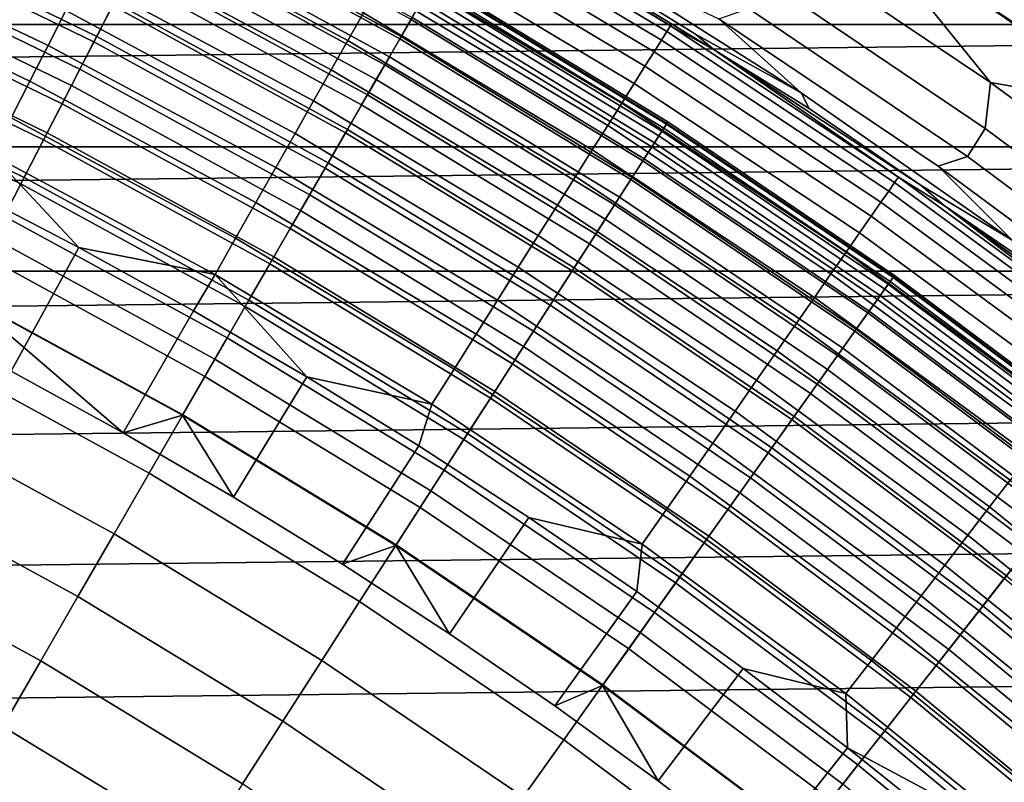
# Model space of a CAD drawing. Header units: metres. Extents: x -109 to 109, y -342 to 66.
# Tile 416 of 512: x 8.99 to 12.58, y 15.26 to 18.04. Entities that reach past the tile are written whole.
import ezdxf

# ---------------------------------------------------------------- set-up
doc = ezdxf.new("R2010")
doc.units = ezdxf.units.M
doc.layers.add('solid_K_24_62_16_000B91', color=7, linetype='CONTINUOUS')

msp = doc.modelspace()

# ---------------------------------------------------------------- linework, layer by layer
at = {"layer": 'solid_K_24_62_16_000B91'}
for points in [[(8.460766, 18.526493, -65.159439), (9.332708, 18.10293, -65.159439), (9.258108, 17.958225, -65.394363), (8.393135, 18.378403, -65.394363)], [(8.402649, 18.399235, -31.420704), (9.268603, 17.978582, -31.420704), (9.326499, 18.090883, -31.527544), (8.455136, 18.514166, -31.527544)], [(9.383813, 18.524004, -30.493958), (10.241761, 18.063803, -30.493958), (10.185067, 17.96381, -30.595985), (9.331868, 18.421463, -30.595985)], [(9.549137, 18.522741, -64.122269), (10.419668, 18.047396, -64.122269), (10.374697, 17.969501, -64.393578), (9.507922, 18.442797, -64.393578)], [(9.51212, 18.450939, -32.047379), (10.379277, 17.977434, -32.047379), (10.415641, 18.040419, -32.196003), (9.545445, 18.515581, -32.196003)], [(10.50614, 18.5301, -29.41346), (11.36314, 18.017286, -29.41346), (11.34995, 17.996372, -29.565153), (10.493944, 18.508591, -29.565153)], [(10.50614, 18.5301, -29.41346), (10.656407, 18.457493, -29.262819), (11.36314, 18.017286, -29.41346)], [(8.298045, 18.482014, -30.8384), (9.155219, 18.07275, -30.8384), (9.090829, 17.945642, -30.896017), (8.239684, 18.352026, -30.896017)], [(10.475411, 18.475903, -29.714186), (11.329906, 17.964588, -29.714186), (11.303151, 17.922169, -29.859468), (10.450675, 18.432274, -29.859468)], [(10.493944, 18.508591, -29.565153), (11.34995, 17.996372, -29.565153), (11.329906, 17.964588, -29.714186), (10.475411, 18.475903, -29.714186)], [(18.951792, 18.457472, 84.926178), (-18.951799, 18.457464, 84.926178), (-19.368544, 18.021236, 84.926178)], [(19.368538, 18.021244, 84.926178), (18.951792, 18.457472, 84.926178), (-19.368544, 18.021236, 84.926178)], [(9.507922, 18.442797, -64.393578), (10.374697, 17.969501, -64.393578), (10.320153, 17.875029, -64.657761), (9.457935, 18.345835, -64.657761)], [(9.473279, 18.375597, -31.905273), (10.336895, 17.904028, -31.905273), (10.379277, 17.977434, -32.047379), (9.51212, 18.450939, -32.047379)], [(11.032423, 18.247738, -28.956398), (11.454071, 17.986067, -28.956398), (11.522578, 17.929537, -29.262819), (10.656407, 18.457493, -29.262819)], [(11.36314, 18.017286, -29.41346), (10.656407, 18.457493, -29.262819), (11.522578, 17.929537, -29.262819)], [(9.331868, 18.421463, -30.595985), (10.185067, 17.96381, -30.595985), (10.124287, 17.856609, -30.687834), (9.276179, 18.311531, -30.687834)], [(10.450675, 18.432274, -29.859468), (11.303151, 17.922169, -29.859468), (11.269883, 17.869419, -29.999943), (10.419916, 18.378023, -29.999943)], [(8.393135, 18.378403, -65.394363), (9.258108, 17.958225, -65.394363), (9.176011, 17.798979, -65.617065), (8.318708, 18.215431, -65.617065)], [(8.346673, 18.276665, -31.324673), (9.206859, 17.858814, -31.324673), (9.268603, 17.978582, -31.420704), (8.402649, 18.399235, -31.420704)], [(9.429189, 18.290073, -31.770662), (10.288785, 17.820698, -31.770662), (10.336895, 17.904028, -31.905273), (9.473279, 18.375597, -31.905273)], [(10.419916, 18.378023, -29.999943), (11.269883, 17.869419, -29.999943), (11.230344, 17.806725, -30.134586), (10.383359, 18.313545, -30.134586)], [(8.239684, 18.352026, -30.896017), (9.090829, 17.945642, -30.896017), (9.024452, 17.814613, -30.941269), (8.179523, 18.218029, -30.941269)], [(9.457935, 18.345835, -64.657761), (10.320153, 17.875029, -64.657761), (10.256315, 17.76446, -64.913483), (9.399431, 18.232353, -64.913483)], [(11.715409, 18.357683, -26.524464), (12.531516, 17.81057, -26.524464), (12.511647, 17.641932, -26.999956), (11.707415, 18.185585, -26.999956)], [(12.141491, 18.292095, -26.058783), (12.531516, 17.81057, -26.524464), (11.715409, 18.357683, -26.524464)], [(9.276179, 18.311531, -30.687834), (10.124287, 17.856609, -30.687834), (10.059863, 17.742985, -30.768835), (9.217153, 18.195011, -30.768835)], [(10.383359, 18.313545, -30.134586), (11.230344, 17.806725, -30.134586), (11.184821, 17.734545, -30.262415), (10.341269, 18.239311, -30.262415)], [(8.287592, 18.147295, -31.240108), (9.141687, 17.732399, -31.240108), (9.206859, 17.858814, -31.324673), (8.346673, 18.276665, -31.324673)], [(9.38015, 18.194952, -31.644464), (10.235276, 17.728018, -31.644464), (10.288785, 17.820698, -31.770662), (9.429189, 18.290073, -31.770662)], [(11.047548, 18.275393, -28.468019), (11.840059, 17.772205, -28.468019), (11.454071, 17.986067, -28.956398), (11.032423, 18.247738, -28.956398)], [(11.539162, 18.042183, -27.97349), (11.840059, 17.772205, -28.468019), (11.047548, 18.275393, -28.468019)], [(12.72658, 18.141077, -25.604593), (12.935465, 17.739513, -26.058783), (12.531516, 17.81057, -26.524464), (12.141491, 18.292095, -26.058783)], [(9.399431, 18.232353, -64.913483), (10.256315, 17.76446, -64.913483), (10.18351, 17.638357, -65.159439), (9.332708, 18.10293, -65.159439)], [(10.341269, 18.239311, -30.262415), (11.184821, 17.734545, -30.262415), (11.133647, 17.653404, -30.382496), (10.293955, 18.155861, -30.382496)], [(8.179523, 18.218029, -30.941269), (9.024452, 17.814613, -30.941269), (8.956573, 17.680616, -30.973827), (8.117999, 18.080999, -30.973827)], [(8.318708, 18.215431, -65.617065), (9.176011, 17.798979, -65.617065), (9.086836, 17.626003, -65.826408), (8.237864, 18.038408, -65.826408)], [(9.217153, 18.195011, -30.768835), (10.059863, 17.742985, -30.768835), (9.992267, 17.623762, -30.8384), (9.155219, 18.07275, -30.8384)], [(9.326499, 18.090883, -31.527544), (10.176734, 17.626619, -31.527544), (10.235276, 17.728018, -31.644464), (9.38015, 18.194952, -31.644464)], [(12.597239, 18.040689, 34.440392), (12.331168, 18.219284, 34.5), (12.581712, 18.047174, 37.75), (12.761252, 17.920671, 34.5)], [(10.293955, 18.155861, -30.382496), (11.133647, 17.653404, -30.382496), (11.077195, 17.563894, -30.493958), (10.241761, 18.063803, -30.493958)], [(10.469359, 18.133463, -32.508709), (11.320327, 17.614771, -32.508709), (11.338696, 17.643354, -32.670647), (10.486348, 18.162888, -32.670647)], [(10.495106, 18.178057, -63.279659), (11.348166, 17.658091, -63.279659), (11.331861, 17.632719, -63.563889), (10.480027, 18.151939, -63.563889)], [(10.486348, 18.162888, -32.670647), (11.338696, 17.643354, -32.670647), (11.349764, 17.660578, -32.834843), (10.496585, 18.180618, -32.834843)], [(11.348166, 17.658091, -63.279659), (10.495106, 18.178057, -63.279659), (10.5, 18.186533, -63), (11.353456, 17.666325, -63)], [(10.496585, 18.180618, -32.834843), (11.349764, 17.660578, -32.834843), (11.353458, 17.666323, -33), (10.500002, 18.186533, -33)], [(10.500002, 18.186533, -33), (11.353458, 17.666323, -33), (11.353456, 17.666325, -63), (10.5, 18.186533, -63)], [(11.707415, 18.185585, -26.999956), (12.511647, 17.641932, -26.999956), (12.447381, 17.539904, -27.483545), (11.64814, 18.080553, -27.483545)], [(8.225808, 18.012007, -31.167591), (9.073537, 17.600206, -31.167591), (9.141687, 17.732399, -31.240108), (8.287592, 18.147295, -31.240108)], [(10.445737, 18.092546, -32.350132), (11.294784, 17.575026, -32.350132), (11.320327, 17.614771, -32.508709), (10.469359, 18.133463, -32.508709)], [(10.480027, 18.151939, -63.563889), (11.331861, 17.632719, -63.563889), (11.304625, 17.59034, -63.845238), (10.454839, 18.108311, -63.845238)], [(9.332708, 18.10293, -65.159439), (10.18351, 17.638357, -65.159439), (10.102109, 17.497366, -65.394363), (9.258108, 17.958225, -65.394363)], [(9.268603, 17.978582, -31.420704), (10.11356, 17.5172, -31.420704), (10.176734, 17.626619, -31.527544), (9.326499, 18.090883, -31.527544)], [(10.415641, 18.040419, -32.196003), (11.26224, 17.524389, -32.196003), (11.294784, 17.575026, -32.350132), (10.445737, 18.092546, -32.350132)], [(10.454839, 18.108311, -63.845238), (11.304625, 17.59034, -63.845238), (11.266596, 17.531166, -64.122269), (10.419668, 18.047396, -64.122269)], [(12.447381, 17.539904, -27.483545), (12.340196, 17.504063, -27.97349), (11.539162, 18.042183, -27.97349), (11.64814, 18.080553, -27.483545)], [(9.155219, 18.07275, -30.8384), (9.992267, 17.623762, -30.8384), (9.92199, 17.499811, -30.896017), (9.090829, 17.945642, -30.896017)], [(10.241761, 18.063803, -30.493958), (11.077195, 17.563894, -30.493958), (11.015877, 17.466669, -30.595985), (10.185067, 17.96381, -30.595985)], [(10.419668, 18.047396, -64.122269), (11.266596, 17.531166, -64.122269), (11.217969, 17.4555, -64.393578), (10.374697, 17.969501, -64.393578)], [(19.368538, 18.021244, 84.926178), (-19.368544, 18.021236, 84.926178), (-19.775284, 17.575592, 84.926178)], [(19.775276, 17.5756, 84.926178), (19.368538, 18.021244, 84.926178), (-19.775284, 17.575592, 84.926178)], [(8.237864, 18.038408, -65.826408), (9.086836, 17.626003, -65.826408), (8.991039, 17.440182, -66.021317), (8.151018, 17.84824, -66.021317)], [(8.161746, 17.871731, -31.107615), (9.002872, 17.463137, -31.107615), (9.073537, 17.600206, -31.167591), (8.225808, 18.012007, -31.167591)], [(10.379277, 17.977434, -32.047379), (11.222921, 17.463207, -32.047379), (11.26224, 17.524389, -32.196003), (10.415641, 18.040419, -32.196003)], [(11.36314, 18.017286, -29.41346), (12.195162, 17.464867, -29.41346), (12.181006, 17.444595, -29.565153), (11.34995, 17.996372, -29.565153)], [(11.36314, 18.017286, -29.41346), (11.522578, 17.929537, -29.262819), (12.195162, 17.464867, -29.41346)], [(11.539162, 18.042183, -27.97349), (12.340196, 17.504063, -27.97349), (12.609691, 17.234674, -28.468019), (11.840059, 17.772205, -28.468019)], [(9.206859, 17.858814, -31.324673), (10.046186, 17.400505, -31.324673), (10.11356, 17.5172, -31.420704), (9.268603, 17.978582, -31.420704)], [(10.336895, 17.904028, -31.905273), (11.177094, 17.391899, -31.905273), (11.222921, 17.463207, -32.047379), (10.379277, 17.977434, -32.047379)], [(11.34995, 17.996372, -29.565153), (12.181006, 17.444595, -29.565153), (12.159493, 17.413786, -29.714186), (11.329906, 17.964588, -29.714186)], [(11.840059, 17.772205, -28.468019), (11.869515, 17.714653, -28.956398), (11.522578, 17.929537, -29.262819), (11.454071, 17.986067, -28.956398)], [(9.090829, 17.945642, -30.896017), (9.92199, 17.499811, -30.896017), (9.849545, 17.372036, -30.941269), (9.024452, 17.814613, -30.941269)], [(9.258108, 17.958225, -65.394363), (10.102109, 17.497366, -65.394363), (10.012527, 17.342207, -65.617065), (9.176011, 17.798979, -65.617065)], [(10.185067, 17.96381, -30.595985), (11.015877, 17.466669, -30.595985), (10.950139, 17.362434, -30.687834), (10.124287, 17.856609, -30.687834)], [(10.374697, 17.969501, -64.393578), (11.217969, 17.4555, -64.393578), (11.158992, 17.363729, -64.657761), (10.320153, 17.875029, -64.657761)], [(11.329906, 17.964588, -29.714186), (12.159493, 17.413786, -29.714186), (12.13078, 17.372665, -29.859468), (11.303151, 17.922169, -29.859468)], [(10.288785, 17.820698, -31.770662), (11.125074, 17.310953, -31.770662), (11.177094, 17.391899, -31.905273), (10.336895, 17.904028, -31.905273)], [(11.303151, 17.922169, -29.859468), (12.13078, 17.372665, -29.859468), (12.095077, 17.321533, -29.999943), (11.269883, 17.869419, -29.999943)], [(12.195162, 17.464867, -29.41346), (11.522578, 17.929537, -29.262819), (12.278532, 17.433645, -28.956398), (12.362646, 17.360964, -29.262819)], [(11.869515, 17.714653, -28.956398), (12.278532, 17.433645, -28.956398), (11.522578, 17.929537, -29.262819)], [(8.095843, 17.727423, -31.060593), (8.930178, 17.322128, -31.060593), (9.002872, 17.463137, -31.107615), (8.161746, 17.871731, -31.107615)], [(10.320153, 17.875029, -64.657761), (11.158992, 17.363729, -64.657761), (11.089965, 17.256323, -64.913483), (10.256315, 17.76446, -64.913483)], [(11.269883, 17.869419, -29.999943), (12.095077, 17.321533, -29.999943), (12.052642, 17.260763, -30.134586), (11.230344, 17.806725, -30.134586)], [(8.151018, 17.84824, -66.021317), (8.991039, 17.440182, -66.021317), (8.889109, 17.242464, -66.200798), (8.058611, 17.645895, -66.200798)], [(9.141687, 17.732399, -31.240108), (9.975075, 17.277336, -31.240108), (10.046186, 17.400505, -31.324673), (9.206859, 17.858814, -31.324673)], [(10.124287, 17.856609, -30.687834), (10.950139, 17.362434, -30.687834), (10.880461, 17.251953, -30.768835), (10.059863, 17.742985, -30.768835)], [(9.024452, 17.814613, -30.941269), (9.849545, 17.372036, -30.941269), (9.775459, 17.241369, -30.973827), (8.956573, 17.680616, -30.973827)], [(9.176011, 17.798979, -65.617065), (10.012527, 17.342207, -65.617065), (9.915223, 17.17367, -65.826408), (9.086836, 17.626003, -65.826408)], [(10.235276, 17.728018, -31.644464), (11.067216, 17.220924, -31.644464), (11.125074, 17.310953, -31.770662), (10.288785, 17.820698, -31.770662)], [(11.230344, 17.806725, -30.134586), (12.052642, 17.260763, -30.134586), (12.003786, 17.190796, -30.262415), (11.184821, 17.734545, -30.262415)], [(12.531516, 17.81057, -26.524464), (13.322115, 17.227205, -26.524464), (13.290674, 17.062737, -26.999956), (12.511647, 17.641932, -26.999956)], [(12.935465, 17.739513, -26.058783), (13.322115, 17.227205, -26.524464), (12.531516, 17.81057, -26.524464)], [(10.256315, 17.76446, -64.913483), (11.089965, 17.256323, -64.913483), (11.011242, 17.133827, -65.159439), (10.18351, 17.638357, -65.159439)], [(11.840059, 17.772205, -28.468019), (12.609691, 17.234674, -28.468019), (12.278532, 17.433645, -28.956398), (11.869515, 17.714653, -28.956398)], [(9.073537, 17.600206, -31.167591), (9.900711, 17.148535, -31.167591), (9.975075, 17.277336, -31.240108), (9.141687, 17.732399, -31.240108)], [(10.059863, 17.742985, -30.768835), (10.880461, 17.251953, -30.768835), (10.80735, 17.13603, -30.8384), (9.992267, 17.623762, -30.8384)], [(10.176734, 17.626619, -31.527544), (11.003916, 17.122427, -31.527544), (11.067216, 17.220924, -31.644464), (10.235276, 17.728018, -31.644464)], [(11.184821, 17.734545, -30.262415), (12.003786, 17.190796, -30.262415), (11.948865, 17.112143, -30.382496), (11.133647, 17.653404, -30.382496)], [(8.956573, 17.680616, -30.973827), (9.775459, 17.241369, -30.973827), (9.700274, 17.108763, -30.993452), (8.887687, 17.544632, -30.993452)], [(11.133647, 17.653404, -30.382496), (11.948865, 17.112143, -30.382496), (11.88828, 17.025377, -30.493958), (11.077195, 17.563894, -30.493958)], [(11.348166, 17.658091, -63.279659), (12.175517, 17.098122, -63.279659), (12.158025, 17.073557, -63.563889), (11.331861, 17.632719, -63.563889)], [(11.338696, 17.643354, -32.670647), (12.165357, 17.083853, -32.670647), (12.177233, 17.100531, -32.834843), (11.349764, 17.660578, -32.834843)], [(12.175517, 17.098122, -63.279659), (11.348166, 17.658091, -63.279659), (11.353456, 17.666325, -63), (12.181195, 17.106094, -63)], [(11.349764, 17.660578, -32.834843), (12.177233, 17.100531, -32.834843), (12.181196, 17.106094, -33), (11.353458, 17.666323, -33)], [(11.353458, 17.666323, -33), (12.181196, 17.106094, -33), (12.181195, 17.106094, -63), (11.353456, 17.666325, -63)], [(9.086836, 17.626003, -65.826408), (9.915223, 17.17367, -65.826408), (9.810693, 16.992619, -66.021317), (8.991039, 17.440182, -66.021317)], [(9.992267, 17.623762, -30.8384), (10.80735, 17.13603, -30.8384), (10.73134, 17.015511, -30.896017), (9.92199, 17.499811, -30.896017)], [(10.18351, 17.638357, -65.159439), (11.011242, 17.133827, -65.159439), (10.923224, 16.99687, -65.394363), (10.102109, 17.497366, -65.394363)], [(10.11356, 17.5172, -31.420704), (10.935607, 17.016136, -31.420704), (11.003916, 17.122427, -31.527544), (10.176734, 17.626619, -31.527544)], [(11.294784, 17.575026, -32.350132), (12.118243, 17.017693, -32.350132), (12.145649, 17.056177, -32.508709), (11.320327, 17.614771, -32.508709)], [(11.331861, 17.632719, -63.563889), (12.158025, 17.073557, -63.563889), (12.128802, 17.03252, -63.845238), (11.304625, 17.59034, -63.845238)], [(11.320327, 17.614771, -32.508709), (12.145649, 17.056177, -32.508709), (12.165357, 17.083853, -32.670647), (11.338696, 17.643354, -32.670647)], [(12.511647, 17.641932, -26.999956), (13.290674, 17.062737, -26.999956), (13.221568, 16.963953, -27.483545), (12.447381, 17.539904, -27.483545)], [(9.002872, 17.463137, -31.107615), (9.823605, 17.014982, -31.107615), (9.900711, 17.148535, -31.167591), (9.073537, 17.600206, -31.167591)], [(11.304625, 17.59034, -63.845238), (12.128802, 17.03252, -63.845238), (12.088001, 16.975224, -64.122269), (11.266596, 17.531166, -64.122269)], [(19.775276, 17.5756, 84.926178), (-19.775284, 17.575592, 84.926178), (-20.171722, 17.120865, 84.926178)], [(20.171715, 17.120872, 84.926178), (19.775276, 17.5756, 84.926178), (-20.171722, 17.120865, 84.926178)], [(8.887687, 17.544632, -30.993452), (9.202438, 17.207836, -31), (8.777154, 17.428602, -31)], [(8.887687, 17.544632, -30.993452), (9.700274, 17.108763, -30.993452), (9.202438, 17.207836, -31)], [(11.077195, 17.563894, -30.493958), (11.88828, 17.025377, -30.493958), (11.822472, 16.931131, -30.595985), (11.015877, 17.466669, -30.595985)], [(11.26224, 17.524389, -32.196003), (12.083328, 16.96866, -32.196003), (12.118243, 17.017693, -32.350132), (11.294784, 17.575026, -32.350132)], [(10.046186, 17.400505, -31.324673), (10.862757, 16.902781, -31.324673), (10.935607, 17.016136, -31.420704), (10.11356, 17.5172, -31.420704)], [(11.266596, 17.531166, -64.122269), (12.088001, 16.975224, -64.122269), (12.035829, 16.901957, -64.393578), (11.217969, 17.4555, -64.393578)], [(11.222921, 17.463207, -32.047379), (12.041142, 16.909418, -32.047379), (12.083328, 16.96866, -32.196003), (11.26224, 17.524389, -32.196003)], [(13.221568, 16.963953, -27.483545), (13.116175, 16.930405, -27.97349), (12.340196, 17.504063, -27.97349), (12.447381, 17.539904, -27.483545)], [(9.92199, 17.499811, -30.896017), (10.73134, 17.015511, -30.896017), (10.652986, 16.891272, -30.941269), (9.849545, 17.372036, -30.941269)], [(10.102109, 17.497366, -65.394363), (10.923224, 16.99687, -65.394363), (10.826362, 16.846148, -65.617065), (10.012527, 17.342207, -65.617065)], [(12.340196, 17.504063, -27.97349), (13.116175, 16.930405, -27.97349), (13.354955, 16.663839, -28.468019), (12.609691, 17.234674, -28.468019)], [(8.991039, 17.440182, -66.021317), (9.810693, 16.992619, -66.021317), (9.69947, 16.799974, -66.200798), (8.889109, 17.242464, -66.200798)], [(8.930178, 17.322128, -31.060593), (9.744283, 16.877594, -31.060593), (9.823605, 17.014982, -31.107615), (9.002872, 17.463137, -31.107615)], [(11.015877, 17.466669, -30.595985), (11.822472, 16.931131, -30.595985), (11.75192, 16.830093, -30.687834), (10.950139, 17.362434, -30.687834)], [(11.217969, 17.4555, -64.393578), (12.035829, 16.901957, -64.393578), (11.972552, 16.813097, -64.657761), (11.158992, 17.363729, -64.657761)], [(11.177094, 17.391899, -31.905273), (11.991975, 16.840372, -31.905273), (12.041142, 16.909418, -32.047379), (11.222921, 17.463207, -32.047379)], [(12.181006, 17.444595, -29.565153), (12.985286, 16.854469, -29.565153), (12.962352, 16.824703, -29.714186), (12.159493, 17.413786, -29.714186)], [(12.195162, 17.464867, -29.41346), (13.000376, 16.874056, -29.41346), (12.985286, 16.854469, -29.565153), (12.181006, 17.444595, -29.565153)], [(12.195162, 17.464867, -29.41346), (12.362646, 17.360964, -29.262819), (13.000376, 16.874056, -29.41346)], [(12.609691, 17.234674, -28.468019), (12.680899, 17.143194, -28.956398), (12.362646, 17.360964, -29.262819), (12.278532, 17.433645, -28.956398)], [(8.54262, 16.971258, -31), (8.777154, 17.428602, -31), (9.202438, 17.207836, -31), (8.956521, 16.756514, -31)], [(9.975075, 17.277336, -31.240108), (10.785865, 16.783134, -31.240108), (10.862757, 16.902781, -31.324673), (10.046186, 17.400505, -31.324673)], [(12.159493, 17.413786, -29.714186), (12.962352, 16.824703, -29.714186), (12.931744, 16.784973, -29.859468), (12.13078, 17.372665, -29.859468)], [(9.849545, 17.372036, -30.941269), (10.652986, 16.891272, -30.941269), (10.572857, 16.764221, -30.973827), (9.775459, 17.241369, -30.973827)], [(10.950139, 17.362434, -30.687834), (11.75192, 16.830093, -30.687834), (11.677139, 16.723, -30.768835), (10.880461, 17.251953, -30.768835)], [(11.158992, 17.363729, -64.657761), (11.972552, 16.813097, -64.657761), (11.898493, 16.709095, -64.913483), (11.089965, 17.256323, -64.913483)], [(11.125074, 17.310953, -31.770662), (11.936162, 16.761993, -31.770662), (11.991975, 16.840372, -31.905273), (11.177094, 17.391899, -31.905273)], [(12.13078, 17.372665, -29.859468), (12.931744, 16.784973, -29.859468), (12.893682, 16.735571, -29.999943), (12.095077, 17.321533, -29.999943)], [(10.012527, 17.342207, -65.617065), (10.826362, 16.846148, -65.617065), (10.721148, 16.682432, -65.826408), (9.915223, 17.17367, -65.826408)], [(13.000376, 16.874056, -29.41346), (12.362646, 17.360964, -29.262819), (13.076397, 16.84346, -28.956398), (13.174711, 16.753061, -29.262819)], [(12.680899, 17.143194, -28.956398), (13.076397, 16.84346, -28.956398), (12.362646, 17.360964, -29.262819)], [(8.855951, 17.178148, -31.026844), (9.66329, 16.737309, -31.026844), (9.744283, 16.877594, -31.060593), (8.930178, 17.322128, -31.060593)], [(11.067216, 17.220924, -31.644464), (11.874084, 16.67482, -31.644464), (11.936162, 16.761993, -31.770662), (11.125074, 17.310953, -31.770662)], [(12.095077, 17.321533, -29.999943), (12.893682, 16.735571, -29.999943), (12.848446, 16.676857, -30.134586), (12.052642, 17.260763, -30.134586)], [(9.900711, 17.148535, -31.167591), (10.705457, 16.658016, -31.167591), (10.785865, 16.783134, -31.240108), (9.975075, 17.277336, -31.240108)], [(11.089965, 17.256323, -64.913483), (11.898493, 16.709095, -64.913483), (11.814031, 16.590485, -65.159439), (11.011242, 17.133827, -65.159439)], [(12.052642, 17.260763, -30.134586), (12.848446, 16.676857, -30.134586), (12.796364, 16.609257, -30.262415), (12.003786, 17.190796, -30.262415)], [(8.889109, 17.242464, -66.200798), (9.69947, 16.799974, -66.200798), (9.582123, 16.596724, -66.36393), (8.781566, 17.033859, -66.36393)], [(9.775459, 17.241369, -30.973827), (10.572857, 16.764221, -30.973827), (10.49154, 16.635284, -30.993452), (9.700274, 17.108763, -30.993452)], [(10.880461, 17.251953, -30.768835), (11.677139, 16.723, -30.768835), (11.598676, 16.610632, -30.8384), (10.80735, 17.13603, -30.8384)], [(11.003916, 17.122427, -31.527544), (11.80617, 16.579445, -31.527544), (11.874084, 16.67482, -31.644464), (11.067216, 17.220924, -31.644464)], [(8.956521, 16.756514, -31), (9.202438, 17.207836, -31), (9.622071, 16.976757, -31), (9.365081, 16.531643, -31)], [(9.700274, 17.108763, -30.993452), (9.622071, 16.976757, -31), (9.202438, 17.207836, -31)], [(12.003786, 17.190796, -30.262415), (12.796364, 16.609257, -30.262415), (12.737817, 16.533264, -30.382496), (11.948865, 17.112143, -30.382496)], [(9.66329, 16.737309, -31.026844), (8.855951, 17.178148, -31.026844), (8.780701, 17.032183, -31.006601), (9.581179, 16.595089, -31.006601)], [(9.915223, 17.17367, -65.826408), (10.721148, 16.682432, -65.826408), (10.608122, 16.506559, -66.021317), (9.810693, 16.992619, -66.021317)], [(9.823605, 17.014982, -31.107615), (10.622083, 16.528284, -31.107615), (10.705457, 16.658016, -31.167591), (9.900711, 17.148535, -31.167591)], [(20.171715, 17.120872, 84.926178), (-20.55777, 16.65715, 84.926178), (-20.93309, 16.184858, 84.926178), (20.557764, 16.657158, 84.926178)], [(20.171715, 17.120872, 84.926178), (-20.171722, 17.120865, 84.926178), (-20.55777, 16.65715, 84.926178)], [(10.80735, 17.13603, -30.8384), (11.598676, 16.610632, -30.8384), (11.517101, 16.493807, -30.896017), (10.73134, 17.015511, -30.896017)], [(11.011242, 17.133827, -65.159439), (11.814031, 16.590485, -65.159439), (11.719596, 16.45787, -65.394363), (10.923224, 16.99687, -65.394363)], [(10.935607, 17.016136, -31.420704), (11.732881, 16.476526, -31.420704), (11.80617, 16.579445, -31.527544), (11.003916, 17.122427, -31.527544)], [(11.948865, 17.112143, -30.382496), (12.737817, 16.533264, -30.382496), (12.673231, 16.449434, -30.493958), (11.88828, 17.025377, -30.493958)], [(9.700274, 17.108763, -30.993452), (10.035965, 16.735409, -31), (9.622071, 16.976757, -31)], [(9.700274, 17.108763, -30.993452), (10.49154, 16.635284, -30.993452), (10.035965, 16.735409, -31)], [(12.145649, 17.056177, -32.508709), (12.943458, 16.458944, -32.508709), (12.96446, 16.485653, -32.670647), (12.165357, 17.083853, -32.670647)], [(12.175517, 17.098122, -63.279659), (12.975288, 16.49942, -63.279659), (12.956646, 16.475716, -63.563889), (12.158025, 17.073557, -63.563889)], [(12.165357, 17.083853, -32.670647), (12.96446, 16.485653, -32.670647), (12.977116, 16.501745, -32.834843), (12.177233, 17.100531, -32.834843)], [(12.975288, 16.49942, -63.279659), (12.175517, 17.098122, -63.279659), (12.181195, 17.106094, -63), (12.981339, 16.507114, -63)], [(12.177233, 17.100531, -32.834843), (12.977116, 16.501745, -32.834843), (12.98134, 16.507114, -33), (12.181196, 17.106094, -33)], [(12.181196, 17.106094, -33), (12.98134, 16.507114, -33), (12.981339, 16.507114, -63), (12.181195, 17.106094, -63)], [(12.118243, 17.017693, -32.350132), (12.914252, 16.421806, -32.350132), (12.943458, 16.458944, -32.508709), (12.145649, 17.056177, -32.508709)], [(12.158025, 17.073557, -63.563889), (12.956646, 16.475716, -63.563889), (12.925505, 16.436117, -63.845238), (12.128802, 17.03252, -63.845238)], [(8.781566, 17.033859, -66.36393), (9.582123, 16.596724, -66.36393), (9.459249, 16.383902, -66.509895), (8.668959, 16.815434, -66.509895)], [(8.780701, 17.032183, -31.006601), (8.956521, 16.756514, -31), (9.365081, 16.531643, -31)], [(9.581179, 16.595089, -31.006601), (8.780701, 17.032183, -31.006601), (9.365081, 16.531643, -31)], [(9.744283, 16.877594, -31.060593), (10.536314, 16.394825, -31.060593), (10.622083, 16.528284, -31.107615), (9.823605, 17.014982, -31.107615)], [(10.73134, 17.015511, -30.896017), (11.517101, 16.493807, -30.896017), (11.433009, 16.373377, -30.941269), (10.652986, 16.891272, -30.941269)], [(10.862757, 16.902781, -31.324673), (11.65472, 16.366764, -31.324673), (11.732881, 16.476526, -31.420704), (10.935607, 17.016136, -31.420704)], [(11.88828, 17.025377, -30.493958), (12.673231, 16.449434, -30.493958), (12.603078, 16.358377, -30.595985), (11.822472, 16.931131, -30.595985)], [(12.083328, 16.96866, -32.196003), (12.877044, 16.374493, -32.196003), (12.914252, 16.421806, -32.350132), (12.118243, 17.017693, -32.350132)], [(12.128802, 17.03252, -63.845238), (12.925505, 16.436117, -63.845238), (12.882024, 16.380825, -64.122269), (12.088001, 16.975224, -64.122269)], [(9.365081, 16.531643, -31), (9.622071, 16.976757, -31), (10.035965, 16.735409, -31), (9.767929, 16.296856, -31)], [(9.810693, 16.992619, -66.021317), (10.608122, 16.506559, -66.021317), (10.487859, 16.319426, -66.200798), (9.69947, 16.799974, -66.200798)], [(10.923224, 16.99687, -65.394363), (11.719596, 16.45787, -65.394363), (11.615671, 16.311928, -65.617065), (10.826362, 16.846148, -65.617065)], [(12.088001, 16.975224, -64.122269), (12.882024, 16.380825, -64.122269), (12.826424, 16.310125, -64.393578), (12.035829, 16.901957, -64.393578)], [(12.041142, 16.909418, -32.047379), (12.832087, 16.317326, -32.047379), (12.877044, 16.374493, -32.196003), (12.083328, 16.96866, -32.196003)], [(11.822472, 16.931131, -30.595985), (12.603078, 16.358377, -30.595985), (12.527868, 16.260757, -30.687834), (11.75192, 16.830093, -30.687834)], [(10.785865, 16.783134, -31.240108), (11.572222, 16.250912, -31.240108), (11.65472, 16.366764, -31.324673), (10.862757, 16.902781, -31.324673)], [(12.035829, 16.901957, -64.393578), (12.826424, 16.310125, -64.393578), (12.75899, 16.224377, -64.657761), (11.972552, 16.813097, -64.657761)], [(11.991975, 16.840372, -31.905273), (12.779689, 16.250696, -31.905273), (12.832087, 16.317326, -32.047379), (12.041142, 16.909418, -32.047379)], [(9.66329, 16.737309, -31.026844), (10.448738, 16.258553, -31.026844), (10.536314, 16.394825, -31.060593), (9.744283, 16.877594, -31.060593)], [(10.652986, 16.891272, -30.941269), (11.433009, 16.373377, -30.941269), (11.347013, 16.250221, -30.973827), (10.572857, 16.764221, -30.973827)], [(10.826362, 16.846148, -65.617065), (11.615671, 16.311928, -65.617065), (11.502788, 16.153404, -65.826408), (10.721148, 16.682432, -65.826408)], [(11.75192, 16.830093, -30.687834), (12.527868, 16.260757, -30.687834), (12.448151, 16.157286, -30.768835), (11.677139, 16.723, -30.768835)], [(11.936162, 16.761993, -31.770662), (12.72021, 16.175062, -31.770662), (12.779689, 16.250696, -31.905273), (11.991975, 16.840372, -31.905273)], [(8.668959, 16.815434, -66.509895), (9.459249, 16.383902, -66.509895), (9.331479, 16.162596, -66.637932), (8.551863, 16.588299, -66.637932)], [(9.69947, 16.799974, -66.200798), (10.487859, 16.319426, -66.200798), (10.360973, 16.121988, -66.36393), (9.582123, 16.596724, -66.36393)], [(11.972552, 16.813097, -64.657761), (12.75899, 16.224377, -64.657761), (12.680067, 16.124016, -64.913483), (11.898493, 16.709095, -64.913483)], [(10.572857, 16.764221, -30.973827), (11.347013, 16.250221, -30.973827), (11.259742, 16.125238, -30.993452), (10.49154, 16.635284, -30.993452)], [(10.705457, 16.658016, -31.167591), (11.485951, 16.129763, -31.167591), (11.572222, 16.250912, -31.240108), (10.785865, 16.783134, -31.240108)], [(11.874084, 16.67482, -31.644464), (12.654056, 16.09094, -31.644464), (12.72021, 16.175062, -31.770662), (11.936162, 16.761993, -31.770662)], [(10.448738, 16.258553, -31.026844), (9.66329, 16.737309, -31.026844), (9.581179, 16.595089, -31.006601), (10.359953, 16.120401, -31.006601)], [(9.767929, 16.296856, -31), (10.035965, 16.735409, -31), (10.443692, 16.484047, -31), (10.164976, 16.052202, -31)], [(10.49154, 16.635284, -30.993452), (10.443692, 16.484047, -31), (10.035965, 16.735409, -31)], [(11.677139, 16.723, -30.768835), (12.448151, 16.157286, -30.768835), (12.364506, 16.048717, -30.8384), (11.598676, 16.610632, -30.8384)], [(10.721148, 16.682432, -65.826408), (11.502788, 16.153404, -65.826408), (11.38152, 15.983109, -66.021317), (10.608122, 16.506559, -66.021317)], [(11.898493, 16.709095, -64.913483), (12.680067, 16.124016, -64.913483), (12.590056, 16.00956, -65.159439), (11.814031, 16.590485, -65.159439)], [(20.557764, 16.657158, 84.926178), (-20.93309, 16.184858, 84.926178), (-21.297634, 15.704048, 84.926178), (20.933084, 16.184866, 84.926178)], [(10.622083, 16.528284, -31.107615), (11.3965, 16.004145, -31.107615), (11.485951, 16.129763, -31.167591), (10.705457, 16.658016, -31.167591)], [(11.80617, 16.579445, -31.527544), (12.581679, 15.998906, -31.527544), (12.654056, 16.09094, -31.644464), (11.874084, 16.67482, -31.644464)], [(10.49154, 16.635284, -30.993452), (11.259742, 16.125238, -30.993452), (10.845204, 16.222702, -31), (10.443692, 16.484047, -31)], [(11.598676, 16.610632, -30.8384), (12.364506, 16.048717, -30.8384), (12.277544, 15.935845, -30.896017), (11.517101, 16.493807, -30.896017)], [(8.551863, 16.588299, -66.637932), (9.331479, 16.162596, -66.637932), (9.199464, 15.933938, -66.747398), (8.430877, 16.353619, -66.747398)], [(9.581179, 16.595089, -31.006601), (9.365081, 16.531643, -31), (9.767929, 16.296856, -31)], [(9.582123, 16.596724, -66.36393), (10.360973, 16.121988, -66.36393), (10.228113, 15.915255, -66.509895), (9.459249, 16.383902, -66.509895)], [(10.359953, 16.120401, -31.006601), (9.581179, 16.595089, -31.006601), (9.767929, 16.296856, -31), (10.164976, 16.052202, -31)], [(11.814031, 16.590485, -65.159439), (12.590056, 16.00956, -65.159439), (12.489419, 15.881588, -65.394363), (11.719596, 16.45787, -65.394363)], [(11.732881, 16.476526, -31.420704), (12.503576, 15.89959, -31.420704), (12.581679, 15.998906, -31.527544), (11.80617, 16.579445, -31.527544)], [(10.608122, 16.506559, -66.021317), (11.38152, 15.983109, -66.021317), (11.252489, 15.801909, -66.200798), (10.487859, 16.319426, -66.200798)], [(10.536314, 16.394825, -31.060593), (11.304478, 15.874917, -31.060593), (11.3965, 16.004145, -31.107615), (10.622083, 16.528284, -31.107615)], [(10.164976, 16.052202, -31), (10.443692, 16.484047, -31), (10.845204, 16.222702, -31), (10.555816, 15.797934, -31)], [(11.517101, 16.493807, -30.896017), (12.277544, 15.935845, -30.896017), (12.187901, 15.81949, -30.941269), (11.433009, 16.373377, -30.941269)], [(11.65472, 16.366764, -31.324673), (12.420281, 15.793673, -31.324673), (12.503576, 15.89959, -31.420704), (11.732881, 16.476526, -31.420704)], [(11.719596, 16.45787, -65.394363), (12.489419, 15.881588, -65.394363), (12.378668, 15.740756, -65.617065), (11.615671, 16.311928, -65.617065)], [(10.448738, 16.258553, -31.026844), (11.210516, 15.742967, -31.026844), (11.304478, 15.874917, -31.060593), (10.536314, 16.394825, -31.060593)], [(9.459249, 16.383902, -66.509895), (10.228113, 15.915255, -66.509895), (10.089957, 15.70028, -66.637932), (9.331479, 16.162596, -66.637932)], [(11.433009, 16.373377, -30.941269), (12.187901, 15.81949, -30.941269), (12.096227, 15.700501, -30.973827), (11.347013, 16.250221, -30.973827)], [(11.572222, 16.250912, -31.240108), (12.332364, 15.681876, -31.240108), (12.420281, 15.793673, -31.324673), (11.65472, 16.366764, -31.324673)], [(12.603078, 16.358377, -30.595985), (13.35598, 15.749662, -30.595985), (13.276277, 15.655675, -30.687834), (12.527868, 16.260757, -30.687834)], [(8.430877, 16.353619, -66.747398), (9.199464, 15.933938, -66.747398), (9.063876, 15.699094, -66.83773), (8.306617, 16.112589, -66.83773)], [(10.487859, 16.319426, -66.200798), (11.252489, 15.801909, -66.200798), (11.116353, 15.610733, -66.36393), (10.360973, 16.121988, -66.36393)], [(11.615671, 16.311928, -65.617065), (12.378668, 15.740756, -65.617065), (12.258368, 15.587784, -65.826408), (11.502788, 16.153404, -65.826408)], [(11.210516, 15.742967, -31.026844), (10.448738, 16.258553, -31.026844), (10.359953, 16.120401, -31.006601), (11.115257, 15.609196, -31.006601)], [(11.347013, 16.250221, -30.973827), (12.096227, 15.700501, -30.973827), (12.003192, 15.579745, -30.993452), (11.259742, 16.125238, -30.993452)], [(11.485951, 16.129763, -31.167591), (12.240427, 15.564969, -31.167591), (12.332364, 15.681876, -31.240108), (11.572222, 16.250912, -31.240108)], [(12.527868, 16.260757, -30.687834), (13.276277, 15.655675, -30.687834), (13.191797, 15.556054, -30.768835), (12.448151, 16.157286, -30.768835)], [(10.555816, 15.797934, -31), (10.845204, 16.222702, -31), (11.240066, 15.95166, -31), (10.940374, 15.534098, -31)], [(11.259742, 16.125238, -30.993452), (11.240066, 15.95166, -31), (10.845204, 16.222702, -31)], [(20.933084, 16.184866, 84.926178), (-21.297634, 15.704048, 84.926178), (-21.651068, 15.215158, 84.926178), (21.297628, 15.704056, 84.926178)], [(9.331479, 16.162596, -66.637932), (10.089957, 15.70028, -66.637932), (9.947211, 15.478163, -66.747398), (9.199464, 15.933938, -66.747398)], [(11.502788, 16.153404, -65.826408), (12.258368, 15.587784, -65.826408), (12.129135, 15.42345, -66.021317), (11.38152, 15.983109, -66.021317)], [(12.448151, 16.157286, -30.768835), (13.191797, 15.556054, -30.768835), (13.103155, 15.451527, -30.8384), (12.364506, 16.048717, -30.8384)], [(8.306617, 16.112589, -66.83773), (9.063876, 15.699094, -66.83773), (8.925409, 15.459263, -66.908463), (8.179719, 15.866441, -66.908463)], [(10.359953, 16.120401, -31.006601), (10.164976, 16.052202, -31), (10.555816, 15.797934, -31)], [(10.360973, 16.121988, -66.36393), (11.116353, 15.610733, -66.36393), (10.973806, 15.410555, -66.509895), (10.228113, 15.915255, -66.509895)], [(11.115257, 15.609196, -31.006601), (10.359953, 16.120401, -31.006601), (10.555816, 15.797934, -31), (10.940374, 15.534098, -31)], [(11.259742, 16.125238, -30.993452), (12.003192, 15.579745, -30.993452), (11.628236, 15.67095, -31), (11.240066, 15.95166, -31)], [(11.3965, 16.004145, -31.107615), (12.145099, 15.443749, -31.107615), (12.240427, 15.564969, -31.167591), (11.485951, 16.129763, -31.167591)], [(12.364506, 16.048717, -30.8384), (13.103155, 15.451527, -30.8384), (13.010999, 15.342854, -30.896017), (12.277544, 15.935845, -30.896017)], [(11.304478, 15.874917, -31.060593), (12.047032, 15.319048, -31.060593), (12.145099, 15.443749, -31.107615), (11.3965, 16.004145, -31.107615)], [(12.590056, 16.00956, -65.159439), (13.337562, 15.392366, -65.159439), (13.230948, 15.269329, -65.394363), (12.489419, 15.881588, -65.394363)], [(12.503576, 15.89959, -31.420704), (13.245947, 15.286637, -31.420704), (13.328687, 15.382125, -31.527544), (12.581679, 15.998906, -31.527544)], [(11.38152, 15.983109, -66.021317), (12.129135, 15.42345, -66.021317), (11.991629, 15.248596, -66.200798), (11.252489, 15.801909, -66.200798)], [(9.199464, 15.933938, -66.747398), (9.947211, 15.478163, -66.747398), (9.800603, 15.250035, -66.83773), (9.063876, 15.699094, -66.83773)], [(10.940374, 15.534098, -31), (11.240066, 15.95166, -31), (11.628236, 15.67095, -31), (11.318277, 15.260948, -31)], [(12.277544, 15.935845, -30.896017), (13.010999, 15.342854, -30.896017), (12.915999, 15.230828, -30.941269), (12.187901, 15.81949, -30.941269)], [(10.228113, 15.915255, -66.509895), (10.973806, 15.410555, -66.509895), (10.825579, 15.202397, -66.637932), (10.089957, 15.70028, -66.637932)], [(12.420281, 15.793673, -31.324673), (13.157706, 15.184802, -31.324673), (13.245947, 15.286637, -31.420704), (12.503576, 15.89959, -31.420704)], [(11.210516, 15.742967, -31.026844), (11.946898, 15.191717, -31.026844), (12.047032, 15.319048, -31.060593), (11.304478, 15.874917, -31.060593)], [(12.489419, 15.881588, -65.394363), (13.230948, 15.269329, -65.394363), (13.113622, 15.133926, -65.617065), (12.378668, 15.740756, -65.617065)], [(12.187901, 15.81949, -30.941269), (12.915999, 15.230828, -30.941269), (12.81885, 15.116267, -30.973827), (12.096227, 15.700501, -30.973827)], [(11.252489, 15.801909, -66.200798), (11.991629, 15.248596, -66.200798), (11.84655, 15.064114, -66.36393), (11.116353, 15.610733, -66.36393)], [(12.332364, 15.681876, -31.240108), (13.064569, 15.077317, -31.240108), (13.157706, 15.184802, -31.324673), (12.420281, 15.793673, -31.324673)], [(11.946898, 15.191717, -31.026844), (11.210516, 15.742967, -31.026844), (11.115257, 15.609196, -31.006601), (11.845384, 15.062631, -31.006601)], [(12.378668, 15.740756, -65.617065), (13.113622, 15.133926, -65.617065), (12.98618, 14.986851, -65.826408), (12.258368, 15.587784, -65.826408)], [(21.297628, 15.704056, 84.926178), (-21.651068, 15.215158, 84.926178), (-21.993343, 14.718262, 84.926178), (21.651062, 15.215167, 84.926178)], [(9.063876, 15.699094, -66.83773), (9.800603, 15.250035, -66.83773), (9.650882, 15.017065, -66.908463), (8.925409, 15.459263, -66.908463)], [(10.089957, 15.70028, -66.637932), (10.825579, 15.202397, -66.637932), (10.672424, 14.987324, -66.747398), (9.947211, 15.478163, -66.747398)], [(12.096227, 15.700501, -30.973827), (12.81885, 15.116267, -30.973827), (12.720258, 15.000005, -30.993452), (12.003192, 15.579745, -30.993452)], [(12.240427, 15.564969, -31.167591), (12.967174, 14.964916, -31.167591), (13.064569, 15.077317, -31.240108), (12.332364, 15.681876, -31.240108)], [(11.318277, 15.260948, -31), (11.628236, 15.67095, -31), (12.009296, 15.380876, -31), (11.689404, 14.978579, -31)], [(12.003192, 15.579745, -30.993452), (12.009296, 15.380876, -31), (11.628236, 15.67095, -31)], [(11.115257, 15.609196, -31.006601), (10.940374, 15.534098, -31), (11.318277, 15.260948, -31)], [(11.116353, 15.610733, -66.36393), (11.84655, 15.064114, -66.36393), (11.69464, 14.870945, -66.509895), (10.973806, 15.410555, -66.509895)], [(11.845384, 15.062631, -31.006601), (11.115257, 15.609196, -31.006601), (11.318277, 15.260948, -31), (11.689404, 14.978579, -31)], [(12.003192, 15.579745, -30.993452), (12.720258, 15.000005, -30.993452), (12.009296, 15.380876, -31)], [(12.258368, 15.587784, -65.826408), (12.98618, 14.986851, -65.826408), (12.849275, 14.828854, -66.021317), (12.129135, 15.42345, -66.021317)], [(12.145099, 15.443749, -31.107615), (12.866186, 14.84837, -31.107615), (12.967174, 14.964916, -31.167591), (12.240427, 15.564969, -31.167591)], [(8.925409, 15.459263, -66.908463), (9.650882, 15.017065, -66.908463), (9.498812, 14.780439, -66.959244), (8.784771, 15.21567, -66.959244)], [(9.947211, 15.478163, -66.747398), (10.672424, 14.987324, -66.747398), (10.515128, 14.766431, -66.83773), (9.800603, 15.250035, -66.83773)], [(12.129135, 15.42345, -66.021317), (12.849275, 14.828854, -66.021317), (12.703604, 14.66074, -66.200798), (11.991629, 15.248596, -66.200798)], [(12.047032, 15.319048, -31.060593), (12.762297, 14.728476, -31.060593), (12.866186, 14.84837, -31.107615), (12.145099, 15.443749, -31.107615)], [(10.973806, 15.410555, -66.509895), (11.69464, 14.870945, -66.509895), (11.536675, 14.670076, -66.637932), (10.825579, 15.202397, -66.637932)], [(11.689404, 14.978579, -31), (12.009296, 15.380876, -31), (12.383189, 15.081485, -31), (12.053474, 14.687195, -31)], [(12.720258, 15.000005, -30.993452), (12.383189, 15.081485, -31), (12.009296, 15.380876, -31)], [(11.946898, 15.191717, -31.026844), (12.656218, 14.606054, -31.026844), (12.762297, 14.728476, -31.060593), (12.047032, 15.319048, -31.060593)]]:
    msp.add_3dface(points, dxfattribs=at)

doc.saveas('drawing.dxf')
